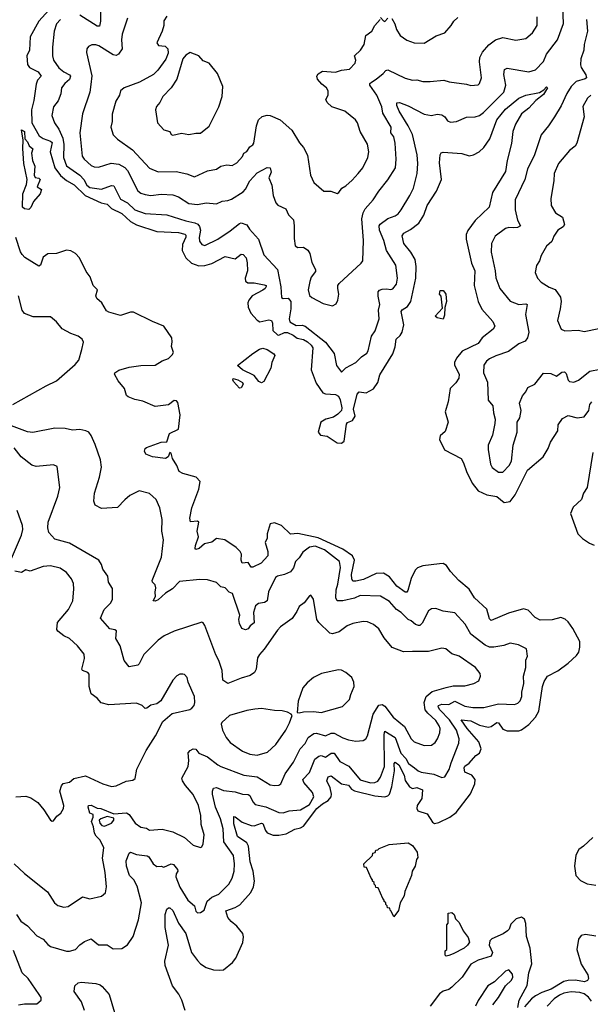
# Model space of a CAD drawing. Extents: x 1690054 to 1842981, y 782881 to 914114.
# Tile 547 of 656: x 1829942 to 1833867, y 833848 to 840625. Entities that reach past the tile are written whole.
import ezdxf

# ---------------------------------------------------------------- set-up
doc = ezdxf.new("R2010")
doc.units = 0

msp = doc.modelspace()

# ---------------------------------------------------------------- linework, layer by layer
at = {"layer": '0CON10XD'}
for points in [[(1830215, 840770), (1830075, 840613.4), (1830015, 840505.6), (1830010.2, 840415), (1829991.1, 840375), (1829995, 840316.7), (1830010.8, 840295), (1830069.6, 840265), (1830089.4, 840235), (1830065, 840208), (1830055, 840180), (1830040.8, 840069.2), (1830023.3, 840005), (1830026.8, 839915), (1830076.9, 839825), (1830105, 839805.8), (1830155, 839788.6), (1830165, 839779.4), (1830152.5, 839715), (1830185.2, 839605), (1830222.1, 839552.1), (1830265, 839518.3), (1830317.7, 839487.7), (1830392.7, 839415), (1830502.2, 839365), (1830544.6, 839355), (1830575, 839325.3), (1830645, 839290), (1830705, 839235.2), (1830745, 839212.7), (1830885, 839166.5), (1831035, 839159.2), (1831078.2, 839148.2), (1831085, 839142), (1831085, 839128), (1831062.1, 839077.9), (1831060, 839035), (1831084.8, 838984.8), (1831125, 838949.2), (1831175, 838931.4), (1831215, 838932.1), (1831264.4, 838945.6), (1831355, 838994.1), (1831425, 838977.9), (1831465, 839010), (1831478.8, 839008.8), (1831499.1, 838985), (1831507.9, 838952.1), (1831509.2, 838895), (1831493.6, 838845), (1831494.6, 838824.6), (1831512.8, 838812.8), (1831555, 838813), (1831625, 838799.8), (1831637.3, 838795), (1831638.5, 838788.5), (1831631.8, 838775), (1831615, 838762.4), (1831542.2, 838725), (1831517.4, 838695), (1831511.1, 838675), (1831513.3, 838646.7), (1831531.7, 838605), (1831576.1, 838556.1), (1831594.8, 838544.8), (1831655, 838557.8), (1831674.4, 838554.4), (1831682.2, 838535), (1831684.4, 838484.4), (1831715, 838456.2), (1831725, 838453.3), (1831765, 838470.7), (1831785, 838471.5), (1831824.3, 838454.3), (1831851.7, 838431.7), (1831895, 838424.3), (1831922.7, 838407.3), (1831946.7, 838385), (1831957.7, 838365), (1831946.4, 838215), (1831981.9, 838121.9), (1832027.1, 838057.1), (1832045, 838050), (1832115, 838043.8), (1832135, 838033.5), (1832147.4, 838007.4), (1832157.6, 837952.4), (1832156, 837934), (1832131.6, 837908.4), (1832100.8, 837889.2), (1832047.8, 837875), (1832014.3, 837855), (1831994.6, 837785), (1832011.9, 837765), (1832058, 837758), (1832125, 837712), (1832155, 837710), (1832175, 837724.2), (1832189.7, 837840.2), (1832197.4, 837852.6), (1832230.8, 837865), (1832249.5, 837895), (1832237.9, 837945), (1832262.8, 838047.2), (1832277.2, 838062.8), (1832325, 838057.1), (1832375, 838083.3), (1832405, 838128.1), (1832419.4, 838180.6), (1832508.1, 838325), (1832526, 838374), (1832531.5, 838425), (1832559.6, 838450.4), (1832573.2, 838475), (1832585.3, 838525), (1832566.7, 838615), (1832572.5, 838627.5), (1832610, 838650), (1832632.4, 838685), (1832666.5, 838845), (1832669.5, 838925), (1832662.2, 838975), (1832633.3, 839025), (1832584.4, 839084.4), (1832573.8, 839136.2), (1832585.4, 839154.6), (1832630.4, 839179.6), (1832688.9, 839225), (1832721.8, 839278.2), (1832744.3, 839345.7), (1832809.6, 839445), (1832843.3, 839525), (1832829.4, 839639.4), (1832834.3, 839695), (1832842.1, 839707.9), (1832855, 839713.1), (1832983.3, 839703.3), (1833035, 839687.9), (1833065, 839694), (1833102.9, 839715), (1833135.6, 839744.4), (1833175.7, 839804.3), (1833225.2, 839935), (1833285, 840009.1), (1833375, 840083.6), (1833425, 840104.2), (1833517.3, 840122.7), (1833548, 840142), (1833565, 840162.5), (1833572.5, 840155), (1833545, 840109.4), (1833492.8, 840067.3), (1833444.3, 840015), (1833395, 839976.9), (1833353.8, 839906.2), (1833334.8, 839855.2), (1833326.3, 839773.6), (1833295.5, 839655), (1833285, 839579.2), (1833195.5, 839435), (1833172.5, 839335), (1833075, 839241.5), (1833025, 839173.1), (1833012.5, 839145), (1833012.5, 839115), (1833049.9, 838949.9), (1833072.5, 838895), (1833067.5, 838795), (1833095, 838683.8), (1833121.5, 838631.5), (1833198, 838548), (1833210, 838515), (1833200, 838495), (1833124.2, 838435.8), (1833095, 838395.6), (1832985, 838342.2), (1832946.5, 838295), (1832933.5, 838265), (1832933.5, 838246.5), (1832965.8, 838185.8), (1832963.3, 838156.7), (1832942.7, 838125), (1832902.5, 838085), (1832889.6, 837995), (1832868.9, 837925), (1832890, 837855), (1832869.1, 837790.9), (1832835, 837760), (1832830.5, 837735), (1832863.6, 837663.6), (1832978.5, 837605), (1832995.3, 837575.3), (1833014.7, 837515), (1833055.3, 837435), (1833095, 837381.6), (1833155, 837353.2), (1833225, 837342.9), (1833275, 837301.9), (1833315, 837309.3), (1833349.5, 837355), (1833435, 837524.5), (1833543.5, 837615), (1833577.1, 837672.9), (1833594.4, 837715.6), (1833643.1, 837795), (1833645.6, 837835), (1833675, 837880), (1833715, 837900), (1833776.4, 837883.6), (1833825, 837891.2), (1833858.2, 837935), (1833865, 837976.7), (1833878, 837995)], [(1830222.5, 840625), (1830196.7, 840595), (1830179.4, 840545), (1830167.3, 840435), (1830167.5, 840375), (1830175.4, 840345), (1830212.3, 840292.3), (1830246.5, 840265), (1830284.4, 840245), (1830290.8, 840235), (1830286.1, 840213.9), (1830252.2, 840185), (1830230.5, 840155), (1830224.5, 840115), (1830207.5, 840065), (1830176, 840025), (1830164.6, 839965), (1830180.9, 839915), (1830211.3, 839871.3), (1830239.7, 839809.7), (1830245.8, 839765), (1830244.3, 839675), (1830265, 839619.6), (1830356.8, 839555), (1830384.2, 839525), (1830405, 839486.4), (1830425, 839470.3), (1830505, 839457), (1830575, 839482.8), (1830591.1, 839481.1), (1830635, 839389.6), (1830685, 839364.2), (1830735, 839314.8), (1830805, 839290.3), (1830955, 839281.5), (1831085, 839239.8), (1831146.7, 839226.7), (1831166.6, 839216.6), (1831180.1, 839200.1), (1831186.8, 839175), (1831176.7, 839125), (1831179.3, 839099.3), (1831195, 839077.5), (1831215, 839071.1), (1831305, 839114.5), (1831389.5, 839170.5), (1831455, 839222.9), (1831465, 839225.3), (1831505, 839213.2), (1831522.5, 839182.5), (1831585, 839112.9), (1831621.9, 839005), (1831715.7, 838905.7), (1831739.1, 838785), (1831743.3, 838713.3), (1831755, 838705.8), (1831788.1, 838708.1), (1831807.7, 838685), (1831807.4, 838635), (1831795.6, 838565), (1831799.7, 838545), (1831845, 838520.5), (1831885, 838522.1), (1831905, 838516.1), (1832046.9, 838405), (1832106.1, 838326.1), (1832120.5, 838245), (1832155, 838198.8), (1832185, 838228.1), (1832255.4, 838264.6), (1832294.3, 838305), (1832330.5, 838329.5), (1832340.5, 838345), (1832363.4, 838446.6), (1832388, 838482), (1832415.6, 838565), (1832410, 838625), (1832420, 838665), (1832407.8, 838722.2), (1832408.9, 838751.1), (1832417.5, 838762.5), (1832435, 838770), (1832465, 838772.7), (1832495, 838766.4), (1832508.4, 838771.6), (1832534.5, 838805), (1832541.3, 838845), (1832530.5, 838935), (1832466.2, 839035), (1832447.8, 839105), (1832418.2, 839175), (1832414.7, 839205.3), (1832422.2, 839217.7), (1832475, 839256.2), (1832524, 839275), (1832545, 839289.4), (1832567.5, 839315), (1832626.6, 839413.4), (1832651.5, 839465), (1832676, 839565), (1832681.2, 839635), (1832676, 839694), (1832643.9, 839833.9), (1832615.3, 839895), (1832552.2, 839995), (1832535.5, 840035), (1832537, 840053), (1832555, 840054.4), (1832615, 840032.2), (1832725, 839973.9), (1832775, 839966.2), (1832815, 839973.5), (1832845, 839970), (1832866, 839956), (1832885, 839929.2), (1832905, 839919.4), (1832947.2, 839922.8), (1833015, 839953.3), (1833075, 839955.5), (1833105, 839966.2), (1833133.6, 839986.4), (1833271.5, 840125), (1833287.2, 840175), (1833271.7, 840248.3), (1833277.2, 840282.8), (1833295, 840291.5), (1833445, 840266.2), (1833490.8, 840279.2), (1833545, 840336.7), (1833565, 840386.5), (1833642.8, 840485), (1833682.3, 840597.7), (1833677.6, 840715)], [(1830497.1, 840685), (1830497.6, 840615), (1830490.3, 840579.7), (1830475, 840579.6), (1830355, 840656.7)], [(1830684.5, 840635.5), (1830646.4, 840525), (1830642.3, 840485), (1830646.7, 840425), (1830623.1, 840386.9), (1830605, 840378.8), (1830585, 840383.3), (1830486.9, 840445), (1830465, 840452.7), (1830438.1, 840451.9), (1830415, 840440), (1830404, 840425), (1830402.3, 840397.7), (1830438.1, 840238.1), (1830430.7, 840179.3), (1830424.5, 840125), (1830373.4, 839976.6), (1830356.1, 839845), (1830372.2, 839685), (1830385.6, 839665), (1830435, 839621.8), (1830455, 839612.7), (1830485, 839610.5), (1830572.7, 839637.3), (1830625, 839629.6), (1830666.5, 839606.5), (1830685, 839586.5), (1830755, 839445.6), (1830775, 839430.8), (1830805, 839420.8), (1830845, 839413.4), (1830915, 839422.8), (1830995, 839418.8), (1831035.8, 839405), (1831105, 839360), (1831165, 839351.8), (1831225, 839363.8), (1831295, 839356.9), (1831335, 839375.6), (1831375, 839379.4), (1831400.2, 839389.8), (1831479.5, 839440.5), (1831495, 839458.5), (1831525, 839516.2), (1831575, 839569.5), (1831645, 839606.7), (1831664.3, 839604.3), (1831672.9, 839575), (1831656.7, 839535), (1831676.8, 839486.8), (1831685.8, 839415), (1831705, 839363.3), (1831718, 839348), (1831772.2, 839322.2), (1831791.1, 839281.1), (1831825, 839246.7), (1831831.1, 839205), (1831829.5, 839119.5), (1831838.3, 839068.3), (1831855, 839056.2), (1831895, 839060), (1831925, 839038), (1831937.3, 839015), (1831952.4, 838952.4), (1831977.5, 838905), (1831977.9, 838892.1), (1831947.6, 838852.4), (1831937.7, 838822.3), (1831927.8, 838765), (1831936.6, 838726.6), (1831951.4, 838711.4), (1832030.4, 838670.4), (1832095, 838655.6), (1832120, 838670), (1832131.2, 838695), (1832136.7, 838735), (1832130.6, 838775), (1832131.2, 838795), (1832140.5, 838809.5), (1832291.8, 838948.2), (1832301.9, 838965), (1832308.2, 839105), (1832295.4, 839255), (1832304.1, 839295.9), (1832318.3, 839321.7), (1832374.4, 839385), (1832413.3, 839445), (1832475, 839521.4), (1832528.2, 839605), (1832531.2, 839665), (1832525.3, 839775), (1832515, 839818), (1832496, 839845), (1832498, 839885), (1832440.3, 839980.2), (1832433.4, 840025), (1832400, 840105), (1832351.4, 840175), (1832351.8, 840185), (1832361.5, 840195), (1832395.5, 840214.5), (1832442.9, 840255), (1832460.8, 840275), (1832475, 840280.6), (1832595, 840222.5), (1832645, 840208.2), (1832675, 840210), (1832715, 840200), (1832765, 840199.4), (1832859.1, 840209.1), (1832896.8, 840196.8), (1833015, 840181.8), (1833045, 840172.5), (1833095, 840175.6), (1833105.5, 840185), (1833118.9, 840225), (1833104.4, 840335), (1833108.5, 840365), (1833125, 840400.8), (1833169.3, 840450.7), (1833215, 840485.7), (1833265, 840502.9), (1833355, 840482.9), (1833425, 840494.2), (1833468.8, 840535), (1833502, 840585), (1833502.5, 840645)], [(1830955, 840648), (1830935, 840616.7), (1830933.1, 840585), (1830921.5, 840545), (1830885.6, 840465), (1830896.6, 840446.6), (1830943.1, 840443.1), (1830962.5, 840425), (1830963.6, 840395), (1830946.6, 840353.4), (1830892.6, 840277.4), (1830861.9, 840248.1), (1830765.8, 840194.2), (1830660, 840155), (1830635.7, 840135), (1830630, 840105), (1830603.9, 840063.9), (1830579.4, 839975), (1830578.6, 839925), (1830568.6, 839885), (1830585, 839832), (1830615, 839802.9), (1830718.9, 839728.9), (1830835, 839603.5), (1830895, 839576.9), (1831019.8, 839579.8), (1831093.1, 839563.1), (1831145, 839542.9), (1831234.6, 839585.4), (1831295, 839596.6), (1831325, 839617.1), (1831366.1, 839626.1), (1831405, 839621.2), (1831435, 839640), (1831475, 839683.8), (1831483.3, 839705), (1831505, 839718), (1831525, 839750), (1831545, 839762.5), (1831552, 839775), (1831571.8, 839895), (1831584.4, 839935), (1831610.7, 839959.3), (1831645, 839966.9), (1831666, 839965), (1831734.3, 839935), (1831813.8, 839863.8), (1831867, 839777), (1831894.4, 839745), (1831921.7, 839691.7), (1831943.5, 839555), (1831965, 839503.3), (1832035, 839443.3), (1832083.6, 839443.6), (1832125, 839429.4), (1832136.9, 839435), (1832158, 839465), (1832185, 839480), (1832229.5, 839520.5), (1832271.4, 839565), (1832301.9, 839605), (1832338.1, 839675), (1832344.3, 839715), (1832335, 839767.5), (1832284.3, 839855), (1832265.7, 839915), (1832252, 839935), (1832179.2, 839995), (1832089.2, 840025), (1832056.5, 840055), (1832047.1, 840075), (1832063.3, 840105), (1832063.3, 840135), (1832053.3, 840155), (1832020.3, 840180.3), (1831990, 840215), (1831987.1, 840235), (1831995, 840251.2), (1832025, 840270), (1832115, 840262.9), (1832155, 840277.5), (1832210, 840285), (1832249.2, 840325), (1832254.2, 840345), (1832246, 840375), (1832285.8, 840415), (1832311.2, 840455), (1832323.8, 840516.2), (1832364.2, 840545.8), (1832384.2, 840585), (1832421.2, 840625)], [(1832425, 840640), (1832445, 840616.7), (1832455, 840613.3), (1832475, 840634)], [(1832503, 840633), (1832523.5, 840595), (1832535, 840556.2), (1832559.2, 840515), (1832605, 840482.9), (1832655.7, 840465.7), (1832725, 840462), (1832807.3, 840512.7), (1832866.8, 840533.2), (1832910.8, 840585), (1832928, 840615), (1832955, 840638.8)], [(1833841.4, 840625), (1833847, 840545), (1833824.7, 840455), (1833823.4, 840415), (1833803.2, 840355), (1833800.7, 840315), (1833804.8, 840294.8), (1833835.9, 840245), (1833841.1, 840225), (1833833, 840217), (1833770.8, 840199.2), (1833735, 840165.6), (1833705, 840115.8), (1833667.6, 840032.4), (1833620, 839955), (1833580.6, 839895), (1833528.6, 839831.4), (1833483.5, 839695), (1833435.3, 839594.7), (1833416.2, 839525), (1833351.1, 839385), (1833351.5, 839315), (1833366.5, 839245), (1833386.2, 839205), (1833367.5, 839195), (1833337.3, 839192.7)], [(1830995, 839829.4), (1831055, 839844.2), (1831105, 839834.2), (1831155, 839844.3), (1831186.2, 839843.8), (1831245, 839892), (1831311.5, 840025), (1831334.3, 840095), (1831340.8, 840165), (1831302, 840255), (1831246.2, 840325), (1831205, 840342), (1831175, 840375.8), (1831115, 840398), (1831085, 840379.4), (1831064.4, 840355), (1831022.2, 840215), (1830984.2, 840155), (1830927.5, 840095), (1830907.5, 840055), (1830882.4, 840027.6), (1830875.6, 840005), (1830890.8, 839915), (1830935, 839867.5), (1830975.6, 839855.6), (1830984.3, 839835), (1830995, 839829.4)], [(1833870.8, 840105), (1833848.1, 840085), (1833815, 840027.5), (1833824.5, 839955), (1833775.6, 839775), (1833762.5, 839755), (1833724.7, 839725.3), (1833648.9, 839635), (1833619.4, 839565), (1833615.6, 839515), (1833595.6, 839395), (1833598, 839345), (1833628, 839295), (1833677.1, 839265), (1833688.8, 839215), (1833680.2, 839199.8), (1833644.7, 839175.3), (1833617.5, 839135), (1833602.7, 839097.3), (1833565.7, 839065), (1833528.6, 839001.4), (1833517.1, 838965), (1833498, 838932), (1833487.5, 838885), (1833505, 838846.2), (1833528.6, 838818.6), (1833585, 838783.1), (1833626.4, 838766.4), (1833662, 838715), (1833665.8, 838685), (1833660.6, 838635), (1833641.4, 838555), (1833666.7, 838495), (1833692.7, 838482.7), (1833785, 838488.6), (1833825, 838478.6), (1833925, 838499.4)], [(1830005, 839318), (1829975, 839321.9), (1829962.5, 839335), (1829964.2, 839425), (1829989.7, 839490.3), (1829994.3, 839525), (1829971.9, 839635), (1829963, 839737), (1829966.4, 839796.4), (1829955, 839867.5), (1829976.4, 839855), (1829978, 839805), (1829995.6, 839785), (1830006.8, 839756.8), (1830032.5, 839735), (1830023.3, 839705), (1830030, 839655), (1830045.8, 839615.8), (1830041.2, 839555), (1830049.5, 839539.5), (1830075, 839533.3), (1830083.3, 839525), (1830062.5, 839475), (1830092.5, 839455), (1830082.5, 839425), (1830036.4, 839373.6), (1830018.3, 839331.7), (1830005, 839318)], [(1833337.3, 839192.7), (1833306.4, 839193.6), (1833285, 839186.9), (1833213.8, 839135), (1833187.1, 839085), (1833186.5, 839025), (1833213.8, 838895), (1833216.9, 838846.9), (1833244.4, 838775), (1833315, 838688.2), (1833375.4, 838665.4), (1833425, 838669.4), (1833433.8, 838665), (1833420.8, 838595), (1833444.6, 838475), (1833435.4, 838434.6), (1833418.2, 838411.8), (1833375, 838394.5), (1833305, 838340.8), (1833217.9, 838312.1), (1833175, 838291.1), (1833154.4, 838275), (1833135, 838246.2), (1833133.3, 838195), (1833159.5, 838129.5), (1833165.8, 838005.8), (1833197.7, 837967.7), (1833202.3, 837917.7), (1833212.5, 837875), (1833211.4, 837845), (1833193.5, 837765), (1833165.5, 837695), (1833165.5, 837665.5), (1833181.8, 837565), (1833192.6, 837542.6), (1833235, 837511.2), (1833265, 837510), (1833309.2, 837555), (1833326.4, 837585), (1833337.8, 837695), (1833363.3, 837785), (1833364.2, 837854.2), (1833382.2, 837885), (1833391.2, 837935), (1833380, 837985), (1833400.6, 838035), (1833425, 838064), (1833437.4, 838092.6), (1833485, 838116), (1833545, 838190.6), (1833595, 838189.4), (1833635, 838172), (1833671.5, 838198.5), (1833689.7, 838199.7), (1833700.3, 838190.3), (1833715, 838143.1), (1833725, 838134.6), (1833755, 838129.6), (1833785, 838144.6), (1833865, 838205.5), (1833935, 838219.5)], [(1831037.7, 833917.7), (1830993.7, 833973.7), (1830942.4, 834115), (1830941.2, 834145), (1830965.2, 834255), (1830944.1, 834375.9), (1830943.8, 834465), (1830955, 834502.5), (1830965, 834512.5), (1830975, 834511.2), (1830995, 834494), (1831035.9, 834405), (1831084.7, 834335), (1831124.6, 834205), (1831165, 834148.1), (1831185, 834126.9), (1831225, 834101.9), (1831275, 834085.7), (1831315, 834081.4), (1831345, 834085.8), (1831405.6, 834135), (1831428.2, 834165), (1831476.4, 834273.6), (1831482.9, 834312.9), (1831476.7, 834335), (1831435.5, 834385), (1831396.8, 834416.8), (1831374.2, 834444.2), (1831359.7, 834490.3), (1831425, 834513.8), (1831457.1, 834532.9), (1831532, 834618), (1831550.4, 834655), (1831556.8, 834695), (1831548.6, 834765), (1831528.6, 834828.6), (1831516, 834936), (1831505, 834957.8), (1831441.6, 835001.6), (1831415, 835088.8), (1831415, 835140), (1831425, 835138.6), (1831472.1, 835102.1), (1831535, 835079.2), (1831555, 835076.8), (1831605, 835094.6), (1831615, 835092.5), (1831633.2, 835043.2), (1831645, 835028.8), (1831685, 835012), (1831725, 835011.3), (1831775, 835021.8), (1831835, 835054.1), (1831875, 835063), (1831895, 835074.4), (1831985.6, 835194.4), (1832025, 835227), (1832065, 835250.7), (1832085.2, 835275), (1832087.3, 835295), (1832078.1, 835338.1), (1832054.6, 835385), (1832065, 835414.3), (1832085, 835421.2), (1832155, 835365.9), (1832205, 835355.8), (1832225, 835329), (1832245, 835316.8), (1832385, 835283.5), (1832455, 835275.3), (1832475, 835282), (1832486.7, 835295), (1832501.2, 835345), (1832521.2, 835455), (1832519.2, 835505), (1832525, 835515.2), (1832550.2, 835495), (1832586.7, 835425), (1832595, 835387.9), (1832624.1, 835345), (1832645, 835333.6), (1832675, 835340.4), (1832712.7, 835322.7), (1832708.2, 835265), (1832677.1, 835215), (1832674.5, 835194.5), (1832680, 835180), (1832745, 835159.1), (1832781.2, 835101.2), (1832795, 835091.9), (1832825, 835098.1), (1832900, 835135), (1832945, 835167.5), (1833043.3, 835296.7), (1833073.1, 835365), (1833074.6, 835395), (1833052.1, 835425), (1833005, 835446), (1832999.6, 835475), (1833005, 835487.5), (1833035, 835506.2), (1833080.1, 835559.9), (1833104.1, 835575.9), (1833116.6, 835605), (1833101.2, 835655), (1833020.2, 835745), (1832980, 835805), (1833045, 835798.4), (1833105, 835768.4), (1833165, 835755.3), (1833185, 835760.5), (1833225, 835787.1), (1833235, 835786), (1833265, 835741.2), (1833295, 835729.2), (1833375, 835730.4), (1833395, 835737.3), (1833445, 835773.8), (1833490, 835825), (1833513.1, 835865), (1833538.5, 836035), (1833549.4, 836069.4), (1833571.9, 836105), (1833645, 836143.5), (1833714.7, 836195.3), (1833772.2, 836247.8), (1833788.6, 836271.4), (1833796.4, 836305), (1833794.4, 836345), (1833747.7, 836435), (1833715, 836480.6), (1833695, 836497.8), (1833665, 836509.5), (1833605, 836492.7), (1833522, 836492), (1833488.8, 836508.8), (1833440.2, 836560.2), (1833408.7, 836568.7), (1833305, 836538.8), (1833185, 836489.5), (1833175, 836500), (1833155, 836566.9), (1833071.4, 836645), (1833035, 836705.8), (1832962.5, 836765), (1832905.4, 836825.4), (1832877.9, 836867.9), (1832855, 836880.8), (1832831.1, 836878.9), (1832715, 836866.6), (1832678.9, 836851.1), (1832663.6, 836835), (1832635, 836778.6), (1832612.2, 836695), (1832605, 836685.4), (1832595, 836683.6), (1832535.9, 836725.9), (1832485, 836789.1), (1832444.7, 836814.7), (1832395, 836812.2), (1832307.7, 836772.3), (1832255, 836759.3), (1832235, 836761.1), (1832226.9, 836776.9), (1832224.8, 836805.2), (1832244.5, 836904.5), (1832232.3, 836935), (1832165, 836979.8), (1831995, 837058.9), (1831855, 837087.9), (1831805, 837082.7), (1831743.9, 837143.9), (1831695, 837160.9), (1831664.3, 837155), (1831651.4, 837108.6), (1831643.9, 837085), (1831643.6, 837055), (1831631.9, 837025), (1831648.5, 836965), (1831648.9, 836935), (1831604.4, 836885), (1831545, 836856), (1831535, 836856.2), (1831515, 836887.5), (1831473, 836883), (1831465.6, 836905), (1831467.1, 836945), (1831458.6, 836965), (1831431.2, 836991.2), (1831353.3, 837045), (1831295, 837053.5), (1831265, 837027.5), (1831212.9, 837017.1), (1831176.1, 836983.9), (1831155, 836977.5), (1831149.4, 836985), (1831151.1, 837005), (1831172.9, 837065), (1831163.6, 837103.6), (1831175.5, 837165.5), (1831165, 837173.8), (1831118.3, 837168.3), (1831113.1, 837193.1), (1831126.8, 837265), (1831175, 837394.3), (1831183.3, 837445), (1831155.4, 837475.4), (1831065, 837501.1), (1831040, 837515), (1831023.6, 837555), (1830993.5, 837603.5), (1830985, 837640), (1830975, 837646.7), (1830963.8, 837616.2), (1830945, 837604.4), (1830855, 837615.6), (1830811.2, 837635), (1830800, 837655), (1830805.9, 837674.1), (1830815, 837680), (1830915, 837717.5), (1830955, 837720), (1830973, 837777), (1831035, 837806.7), (1831045.7, 837904.3), (1831030.7, 837990.7), (1831020.7, 838000.7), (1831005, 838003.3), (1830965, 837972.9), (1830875, 837961.2), (1830789.7, 837999.7), (1830735, 838010), (1830688.3, 838028.3), (1830677, 838037), (1830663.8, 838085), (1830619.2, 838139.1), (1830594.2, 838185), (1830596.7, 838195), (1830625, 838212.5), (1830696.4, 838233.6), (1830775, 838245.4), (1830875, 838247.5), (1830923.1, 838276.9), (1830965, 838293.3), (1830991.7, 838318.3), (1831000.8, 838335), (1830985.8, 838375), (1830992.3, 838407.7), (1830989.2, 838435), (1830935, 838515.7), (1830857, 838547), (1830725, 838611.9), (1830705, 838611.9), (1830635, 838589.4), (1830555, 838610.9), (1830540, 838620), (1830506.4, 838675), (1830472.1, 838705), (1830466.9, 838725), (1830477.5, 838765), (1830448.1, 838795), (1830428.2, 838855), (1830400.6, 838890.6), (1830353.3, 838985), (1830325.7, 839015), (1830295, 839033.3), (1830265, 839037.8), (1830195, 839015.7), (1830135, 839012.5), (1830105, 838991.2), (1830085.6, 838935), (1830075, 838928.1), (1829978.8, 838988.8), (1829959.2, 839009.2), (1829947.8, 839027.8), (1829915.6, 839125)], [(1832855, 838564.2), (1832815, 838572.9), (1832800, 838585), (1832851.7, 838638.3), (1832841.7, 838721.7), (1832830, 838735), (1832835, 838760), (1832855, 838760), (1832865, 838750), (1832872.5, 838735), (1832878.8, 838685), (1832867, 838643), (1832865, 838590), (1832855, 838564.2)], [(1829895.8, 837975), (1830125.4, 838104.6), (1830195, 838137.8), (1830325, 838250.8), (1830348.7, 838281.3), (1830370.8, 838355), (1830382, 838405), (1830371.2, 838425), (1830345, 838445.8), (1830294.4, 838464.4), (1830235.7, 838495.7), (1830195.5, 838545.5), (1830155, 838580), (1830035, 838580), (1829975, 838602), (1829960, 838625), (1829934.4, 838725)], [(1831605, 838124.2), (1831587.5, 838135), (1831556.3, 838176.4), (1831474.2, 838215), (1831440, 838245), (1831545, 838327.5), (1831593, 838357), (1831615.9, 838364.1), (1831645.5, 838355), (1831691.2, 838325), (1831697.1, 838312.9), (1831677.5, 838265), (1831670, 838225), (1831621.2, 838135), (1831605, 838124.2)], [(1831455, 838088.8), (1831413.8, 838135), (1831407.5, 838145), (1831410, 838155), (1831443.3, 838145), (1831475, 838126.9), (1831478.5, 838115), (1831465, 838090), (1831455, 838088.8)], [(1831182.1, 836772.1), (1831042.3, 836757.7), (1830992.5, 836707.5), (1830945, 836677.5), (1830895, 836630.6), (1830875, 836622.5), (1830860, 836625), (1830877.5, 836655), (1830874.3, 836685), (1830879.2, 836715), (1830873.8, 836735), (1830855, 836753.3), (1830854.7, 836765), (1830918.2, 836925), (1830932.5, 837045), (1830920.8, 837105), (1830921.4, 837185), (1830905.7, 837265), (1830881.7, 837321.7), (1830835, 837362.5), (1830765, 837381.1), (1830700.9, 837349.1), (1830665, 837320.8), (1830615, 837268), (1830505, 837261.2), (1830462.5, 837282.5), (1830451.4, 837311.4), (1830458, 837365), (1830492.5, 837475), (1830505.6, 837545), (1830498.1, 837595), (1830461.7, 837701.7), (1830433.6, 837763.6), (1830417.5, 837785), (1830397.5, 837795), (1830355, 837804.2), (1830305, 837800), (1830255, 837810.8), (1830185, 837813.4), (1830032.4, 837782.4), (1829995, 837787.3), (1829885, 837829.6)], [(1829904.5, 834814.5), (1829975, 834747.1), (1830132.7, 834622.7), (1830181.2, 834545), (1830205, 834528), (1830245, 834516), (1830275, 834520.8), (1830375, 834587.9), (1830425, 834573.3), (1830505, 834591.4), (1830532.5, 834615), (1830540, 834655), (1830530.5, 834755), (1830512.4, 834852.4), (1830521.8, 834925), (1830496.2, 834976.2), (1830467.6, 835005), (1830457.5, 835025), (1830450, 835070), (1830435.8, 835105), (1830447.5, 835135), (1830447.5, 835155), (1830425, 835162.5), (1830412.5, 835205), (1830416.2, 835215), (1830435, 835217.5), (1830475, 835198.5), (1830500, 835195), (1830589.2, 835159.2), (1830676.2, 835165), (1830695, 835152.9), (1830735.6, 835095), (1830775, 835067.8), (1830815, 835058.9), (1830836.3, 835046.3), (1830923.3, 835053.3), (1830995, 835035.7), (1831075, 834995.8), (1831135, 834943.8), (1831185, 834927.5), (1831195, 834932.5), (1831205, 834952.5), (1831211.8, 835015), (1831190.6, 835085), (1831187.6, 835147.6), (1831172.5, 835215), (1831135, 835291.4), (1831083.2, 835353.2), (1831062.9, 835385), (1831058.8, 835405), (1831101.1, 835485), (1831106.5, 835525), (1831102.1, 835577.9), (1831114.5, 835595), (1831135, 835606.6), (1831153.1, 835603.1), (1831175, 835576.4), (1831235, 835550.4), (1831306.4, 835496.4), (1831325, 835483.8), (1831485, 835425.4), (1831575, 835413.8), (1831665, 835358.9), (1831695, 835352.7), (1831724.5, 835355.5), (1831739.2, 835365), (1831767.8, 835435), (1831825.4, 835515), (1831871.3, 835605), (1831907.1, 835642.9), (1831926.6, 835683.4), (1831965, 835711.1), (1831985, 835712.9), (1832045, 835695.3), (1832085, 835713.2), (1832105, 835714.6), (1832165, 835680.9), (1832205, 835668.1), (1832255, 835658), (1832305, 835664), (1832324.4, 835675.6), (1832334.3, 835695), (1832372.9, 835845), (1832412.4, 835907.6), (1832435, 835910), (1832455, 835900.4), (1832512.1, 835825), (1832589.5, 835759.5), (1832634.6, 835675), (1832655, 835653.5), (1832725, 835629.5), (1832775, 835631.8), (1832799.5, 835650.5), (1832817.1, 835675), (1832832.2, 835715), (1832834.1, 835745), (1832828.8, 835765), (1832805, 835801.8), (1832750.3, 835850.3), (1832731.9, 835875), (1832724.7, 835925), (1832738.4, 835965), (1832780.3, 835999.7), (1832875, 836028.2), (1832925, 836039.6), (1833005, 836039.1), (1833066.7, 836055), (1833100, 836075), (1833112, 836105), (1833110, 836125), (1833076.6, 836166.6), (1832965, 836243.3), (1832915, 836258.9), (1832874.6, 836294.6), (1832845, 836298.9), (1832755, 836275.4), (1832644.5, 836275.5), (1832582.7, 836272.7), (1832505, 836304), (1832450.5, 836370.5), (1832412.6, 836432.6), (1832375, 836461.9), (1832335, 836479.5), (1832305, 836481.5), (1832235, 836467.5), (1832195, 836451.4), (1832138.8, 836411.2), (1832095, 836397.8), (1832075, 836401.1), (1831998.9, 836475), (1831986.7, 836495), (1831963.8, 836635), (1831945, 836663.3), (1831935, 836660), (1831898.5, 836611.5), (1831865, 836586.7), (1831848.9, 836551.1), (1831815.9, 836504.1), (1831735.7, 836445), (1831715, 836423.1), (1831625, 836291.4), (1831591.5, 836255), (1831578.3, 836231.7), (1831570, 836155), (1831558.5, 836131.5), (1831528.2, 836111.8), (1831465, 836092.5), (1831375, 836056.5), (1831339.6, 836079.6), (1831334.5, 836145), (1831311.5, 836215), (1831292.2, 836252.2), (1831216.2, 836455), (1831205, 836472.5), (1831195, 836476.7), (1831005, 836416.5), (1830935.9, 836384.1), (1830895, 836353.1), (1830796, 836255), (1830765, 836190), (1830755, 836182.5), (1830695, 836170), (1830661.9, 836215), (1830633.5, 836315), (1830603.1, 836365), (1830607.6, 836417.6), (1830597.5, 836425), (1830561.8, 836431.8), (1830499.2, 836505), (1830524.4, 836565), (1830570.1, 836609.9), (1830580, 836635), (1830579.7, 836709.7), (1830554.2, 836754.2), (1830548.8, 836795), (1830515, 836842.5), (1830506, 836875), (1830486, 836905), (1830285, 837021.5), (1830185, 837050), (1830142.9, 837095), (1830137, 837127), (1830139.4, 837165), (1830205.5, 837344.5), (1830219.2, 837405), (1830199.2, 837549.2), (1830175, 837561.2), (1830055, 837549.2), (1830025, 837558.1), (1829953.1, 837615), (1829905, 837678.1)], [(1833885.4, 837645), (1833846.2, 837405), (1833821.2, 837365), (1833807.6, 837322.4), (1833750.1, 837269.9), (1833731.8, 837225), (1833782.4, 837085), (1833813.1, 837053.1), (1833862.2, 837022.2), (1833895, 837008.8)], [(1829885.6, 836915), (1829955.8, 837075.8), (1829964.4, 837115), (1829962.4, 837142.4), (1829925.4, 837245.4)], [(1829920, 834465), (1829950.7, 834420.7), (1829995, 834388), (1830059.8, 834319.8), (1830105, 834296.9), (1830135, 834260), (1830155, 834245.6), (1830265, 834212.2), (1830285, 834213.1), (1830325.6, 834224.4), (1830355, 834256), (1830389.3, 834279.3), (1830435, 834297.1), (1830485, 834257.5), (1830545, 834258), (1830585, 834230), (1830645, 834232), (1830684.2, 834255.8), (1830723.8, 834315), (1830760.3, 834429.7), (1830780.8, 834545), (1830750.4, 834660.4), (1830726.9, 834705), (1830696.9, 834735), (1830677.2, 834797.2), (1830675.6, 834835), (1830695, 834886.7), (1830705, 834894.3), (1830745, 834879.5), (1830820.3, 834870.3), (1830831.5, 834861.5), (1830859.4, 834815), (1830885, 834796.5), (1830915, 834797.5), (1830935, 834791.2), (1830985, 834814.6), (1830999.5, 834809.5), (1831028.9, 834775), (1831031.1, 834765), (1831018.8, 834745), (1831016.8, 834725), (1831043.6, 834653.6), (1831098.2, 834565), (1831144.3, 834525), (1831155, 834487.5), (1831165, 834478), (1831185, 834480), (1831212, 834495), (1831232.8, 834557.2), (1831265, 834585.6), (1831313.1, 834605), (1831381.5, 834675), (1831403.8, 834715), (1831418.5, 834765), (1831420.3, 834815), (1831412.2, 834872.2), (1831346.5, 834965), (1831342.4, 835055), (1831323.2, 835125), (1831290.2, 835205), (1831269.1, 835295), (1831267.5, 835315), (1831275, 835336), (1831295, 835338.9), (1831345, 835319.6), (1831425, 835308.9), (1831475, 835292.9), (1831515, 835290.8), (1831525.2, 835285.2), (1831545, 835240.8), (1831562.7, 835222.7), (1831635, 835206.5), (1831725, 835167.7), (1831755, 835164.6), (1831795, 835178.5), (1831875, 835186.5), (1831935, 835223.3), (1831964.5, 835275), (1831956.4, 835305), (1831897.3, 835375), (1831889.7, 835395), (1831936.3, 835443.7), (1831973.3, 835535), (1832000, 835555), (1832015, 835560), (1832045, 835549.4), (1832085, 835575.3), (1832105, 835577.1), (1832145, 835519.6), (1832205.7, 835485.7), (1832285, 835392.9), (1832355, 835370.8), (1832386, 835374), (1832406.5, 835383.5), (1832425, 835410.8), (1832451.7, 835485), (1832448.4, 835705), (1832455, 835728.1), (1832524.4, 835684.4), (1832564.2, 835575), (1832598.8, 835538.8), (1832616.8, 835505), (1832657.3, 835475), (1832683.8, 835453.8), (1832705, 835445.5), (1832792, 835432), (1832845, 835408), (1832867.1, 835412.9), (1832896.7, 835463.3), (1832909.5, 835510.5), (1832963.8, 835645), (1832966.1, 835673.9), (1832947.2, 835735), (1832899.3, 835805), (1832831.6, 835875), (1832821.3, 835895), (1832822.7, 835905), (1832845, 835913.8), (1832895, 835911.1), (1832935, 835934.4), (1833005, 835898.7), (1833059.8, 835889.8), (1833135, 835890.8), (1833235, 835915.5), (1833345, 835911.1), (1833369.2, 835920.8), (1833384.6, 835935.4), (1833397.5, 835965), (1833397.3, 835995), (1833410.8, 836055), (1833407.5, 836105), (1833424.3, 836165), (1833424.4, 836215.6), (1833436, 836244), (1833428.8, 836295), (1833372.7, 836322.7), (1833315, 836334.2), (1833272.7, 836317.3), (1833204.3, 836305.7), (1833175, 836306.7), (1833145, 836320), (1833045.3, 836395.3), (1833005.6, 836465), (1832935, 836542.5), (1832855, 836554.4), (1832805, 836572.2), (1832775, 836569.4), (1832754.1, 836555.9), (1832709.8, 836470.2), (1832695, 836455.8), (1832685, 836454.3), (1832665, 836461.9), (1832635, 836488), (1832614, 836495), (1832565.5, 836545), (1832534.3, 836564.3), (1832485, 836620.4), (1832425, 836656.2), (1832285, 836660.3), (1832245, 836643.3), (1832165, 836623.9), (1832125, 836624.3), (1832117.1, 836645), (1832120.3, 836699.7), (1832131.7, 836738.3), (1832149.7, 836855), (1832141.5, 836895), (1832038.9, 836975), (1831975, 837001.7), (1831935.6, 836995), (1831890.5, 836959.5), (1831865, 836920), (1831839.5, 836895), (1831825, 836850.8), (1831805.3, 836824.7), (1831765, 836806.5), (1831715, 836795.5), (1831703.1, 836785), (1831653.6, 836686.4), (1831645.6, 836625), (1831627.1, 836612.9), (1831585, 836605.6), (1831565, 836591.2), (1831551.4, 836545), (1831555, 836472.5), (1831527.3, 836452.7), (1831515, 836431.2), (1831495, 836425.8), (1831471.2, 836435), (1831455, 836467.5), (1831450, 836495), (1831457.1, 836525), (1831407.1, 836675), (1831384.3, 836685), (1831355, 836713.1), (1831325, 836720.6), (1831295, 836751.4), (1831235, 836768.1), (1831182.1, 836772.1)], [(1829915, 835275.8), (1829985, 835279.2), (1830019.7, 835269.7), (1830067, 835237), (1830108.8, 835185), (1830153.3, 835115), (1830165, 835107.5), (1830175, 835110), (1830198.3, 835141.7), (1830225.9, 835164.1), (1830244.1, 835195.9), (1830245.5, 835215.5), (1830218.2, 835315), (1830228.9, 835351.1), (1830242.3, 835367.7), (1830285, 835376.4), (1830315, 835402.3), (1830395, 835419.8), (1830515, 835364.3), (1830575, 835345.6), (1830605, 835351.9), (1830675, 835384.2), (1830719.5, 835390.5), (1830737.7, 835402.3), (1830749.2, 835465), (1830812, 835595), (1830876.7, 835695), (1830926.4, 835793.6), (1830990.3, 835849.7), (1831112.3, 835877.7), (1831126.7, 835885), (1831143.3, 835905), (1831148, 835925), (1831144.3, 835965), (1831102, 836065), (1831095, 836096.7), (1831076.7, 836116.7), (1831065, 836120), (1831045, 836118.8), (1831022.7, 836107.3), (1830995, 836077.5), (1830914.2, 835935.8), (1830885, 835916.2), (1830845, 835906.2), (1830817.5, 835885), (1830805, 835884), (1830783.8, 835905), (1830745, 835919.4), (1830555, 835909.1), (1830502.2, 835922.2), (1830475.2, 835955.2), (1830434.4, 835985), (1830421.1, 836035), (1830420.8, 836120.8), (1830410.6, 836130.6), (1830374.4, 836144.4), (1830370, 836155), (1830387.8, 836227.8), (1830386.4, 836256.4), (1830340.8, 836315), (1830285, 836365.7), (1830245, 836382.9), (1830205.6, 836415.6), (1830198.3, 836428.3), (1830202.9, 836475), (1830277.1, 836565), (1830308.5, 836625), (1830315.6, 836705), (1830312.2, 836745), (1830298.1, 836775), (1830265, 836819.2), (1830220.2, 836850.2), (1830155, 836865.5), (1830105, 836860), (1830015, 836828.5), (1829985, 836838.1), (1829955, 836820), (1829909.8, 836829.8)], [(1831865, 835853.8), (1831895, 835861.2), (1831965, 835863.3), (1832015, 835855.5), (1832163.2, 835896.8), (1832211.9, 835945), (1832219.1, 835980.9), (1832244, 836035), (1832241.4, 836065), (1832227.2, 836097.2), (1832185, 836132.2), (1832155, 836146.7), (1832135, 836148.6), (1832017.5, 836125), (1831963.4, 836096.6), (1831918.8, 836061.2), (1831890, 836025), (1831858.8, 835935), (1831850, 835855), (1831865, 835853.8)], [(1831575, 835563.3), (1831646.1, 835583.9), (1831704.3, 835635), (1831772.5, 835735), (1831798, 835785), (1831817.5, 835835), (1831810, 835845), (1831785, 835858.8), (1831747.3, 835867.3), (1831695, 835869.2), (1831605, 835884.4), (1831560.5, 835879.5), (1831505, 835870.4), (1831384.5, 835835.5), (1831332.7, 835787.3), (1831328.8, 835775), (1831338, 835735), (1831361.9, 835685), (1831390.5, 835650.5), (1831475, 835588.8), (1831525, 835569.6), (1831575, 835563.3)], [(1830525, 835074.7), (1830574.4, 835095), (1830590.6, 835115), (1830589.4, 835129.4), (1830545, 835139.2), (1830500, 835125), (1830490, 835115), (1830494, 835095), (1830507.8, 835077.8), (1830525, 835074.7)], [(1832515, 834450), (1832498.3, 834488.3), (1832490, 834495), (1832488.3, 834508.3), (1832471.7, 834511.7), (1832470, 834525), (1832460, 834535), (1832460, 834545), (1832450, 834555), (1832450, 834565), (1832440, 834575), (1832408.3, 834648.3), (1832391.7, 834651.7), (1832390, 834665), (1832380, 834675), (1832380, 834685), (1832370, 834695), (1832370, 834705), (1832360, 834715), (1832328.3, 834788.3), (1832311.7, 834791.7), (1832310, 834815), (1832368.3, 834871.7), (1832371.7, 834888.3), (1832388.3, 834891.7), (1832391.7, 834908.3), (1832405, 834910), (1832415, 834920), (1832483.6, 834946.4), (1832615, 834960), (1832645, 834940), (1832677.5, 834895), (1832681.7, 834858.3), (1832672.5, 834845), (1832661.7, 834798.3), (1832642.5, 834765), (1832637, 834733), (1832592.5, 834625), (1832587.5, 834595), (1832560, 834545), (1832547, 834493), (1832515, 834450)], [(1833885, 834994.5), (1833821.4, 834935), (1833787.4, 834912.6), (1833767.1, 834872.9), (1833758.4, 834798.4), (1833768.6, 834735), (1833799.7, 834699.7), (1833845, 834676.3), (1833905, 834667.9)], [(1832875, 834180), (1832870, 834185), (1832870, 834215), (1832880, 834225), (1832880, 834395), (1832890, 834405), (1832890, 834475), (1832915, 834480), (1832930, 834465), (1832940, 834435), (1832965, 834410), (1832993, 834353), (1833027, 834307), (1833036.7, 834275), (1833023.3, 834255), (1832998.8, 834235), (1832925, 834193.8), (1832895, 834183.3), (1832875, 834180)], [(1833369.5, 833825), (1833378.7, 833875), (1833432.9, 833977.1), (1833445.2, 834065), (1833466.1, 834125), (1833454.5, 834234.5), (1833429.6, 834315), (1833424.2, 834404.2), (1833415, 834434), (1833395, 834447.1), (1833356.7, 834435), (1833321.6, 834398.4), (1833309.1, 834365), (1833297.2, 834352.8), (1833268, 834332), (1833190.9, 834299.1), (1833177.1, 834285), (1833172.1, 834255), (1833194.1, 834205), (1833185, 834178.5), (1833095, 834152.1), (1833046.3, 834123.6), (1832985.5, 834035), (1832915, 833964.5), (1832895, 833949.1), (1832855, 833937.3), (1832829.9, 833920.1), (1832765.4, 833834.6)], [(1833905, 834316.8), (1833835, 834327), (1833805, 834321.3), (1833785.8, 834295), (1833774.2, 834225), (1833804.2, 834124.2), (1833850.9, 834050.9), (1833854, 834026), (1833848.2, 834011.8), (1833826.7, 834003.3), (1833765, 834012.6), (1833715, 834011.1), (1833685, 834003.4), (1833598.9, 833951.1), (1833535, 833929.8), (1833490.6, 833905), (1833462.4, 833885), (1833415, 833829.1)], [(1829935, 833842.9), (1829975, 833850.8), (1830059.3, 833850.7), (1830090, 833875), (1830090, 833895), (1830077.5, 833915), (1830000, 834025), (1829959.3, 834065), (1829899, 834219)], [(1833196.2, 833845), (1833236, 833895), (1833284.6, 833975.4), (1833325.9, 834014.1), (1833334.4, 834035), (1833331.1, 834055), (1833305.8, 834085.8), (1833285, 834075.8), (1833207.4, 834002.6), (1833162.5, 833975), (1833095, 833873.8), (1833077.1, 833835)], [(1830387.5, 833805), (1830368.5, 833865), (1830318, 833935), (1830322.7, 833975), (1830344.7, 833995.2), (1830365, 833998.8), (1830465, 833990), (1830495, 833981.8), (1830510.5, 833970.5), (1830557.3, 833915), (1830595, 833790)], [(1833875, 833868.8), (1833855, 833897.5), (1833825, 833919.1), (1833795, 833929.4), (1833735, 833932.9), (1833686, 833925), (1833655, 833911.1), (1833619.5, 833885), (1833571.4, 833835)], [(1831079.6, 833805), (1831058.8, 833875), (1831037.7, 833917.7)]]:
    msp.add_lwpolyline(points, dxfattribs=at)

doc.saveas('drawing.dxf')
